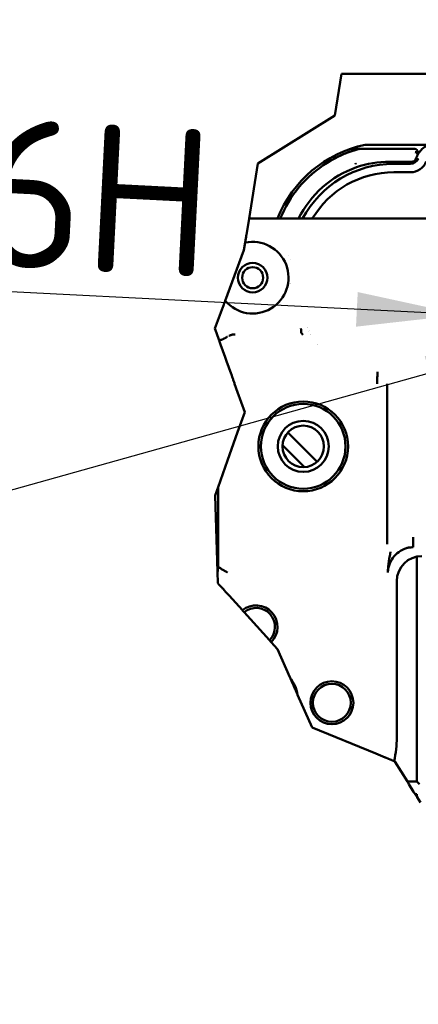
# Model space of a CAD drawing. Header units: millimetres. Extents: x 0 to 14369, y -869 to 2970.
# Tile 367 of 656: x 2499 to 2593, y 1072 to 1306. Entities that reach past the tile are written whole.
import ezdxf

# ---------------------------------------------------------------- set-up
doc = ezdxf.new("R2010")
doc.units = ezdxf.units.MM
doc.header["$LTSCALE"] = 10
for name, color, linetype, lineweight in [('Bemaßung (ISO)', 7, 'Continuous', 25), ('Bruchlinie (ISO)', 7, 'Continuous', 50), ('Sichtbar (ISO)', 7, 'Continuous', 50), ('Symbol (ISO)', 7, 'Continuous', 25)]:
    doc.layers.add(name, color=color, linetype=linetype, lineweight=lineweight)
doc.styles.add('Notiztext (DIN)', font='isocpeur.ttf')
doc.dimstyles.new('Standard (DIN)', dxfattribs={"dimscale": 10, "dimtxt": 3.5, "dimasz": 2.5, "dimexe": 3.175, "dimexo": 0.8, "dimgap": 0.8, "dimtad": 1, "dimrnd": 1e-08, "dimzin": 0, "dimtxsty": 'Notiztext (DIN)', "dimcen": 0.09, "dimdle": 10, "dimclrd": 256, "dimclre": 256, "dimclrt": 256, "dimadec": 0, "dimazin": 0, "dimtfac": 1, "dimtmove": 0, "dimatfit": 3, "dimfxl": 1, "dimtolj": 1, "dimtzin": 0, "dimlwd": -1, "dimlwe": -1, "dimarcsym": 0})
doc.dimstyles.new('Standard (DIN)$7', dxfattribs={"dimscale": 10, "dimtxt": 3.5, "dimasz": 2.5, "dimexe": 3.175, "dimexo": 0.8, "dimgap": 0.8, "dimtad": 1, "dimrnd": 1e-08, "dimzin": 0, "dimtxsty": 'Notiztext (DIN)', "dimcen": 0.09, "dimdle": 10, "dimclrd": 256, "dimclre": 256, "dimclrt": 256, "dimadec": 0, "dimazin": 0, "dimtfac": 1, "dimtmove": 0, "dimatfit": 3, "dimfxl": 1, "dimtolj": 1, "dimtzin": 0, "dimlwd": -1, "dimlwe": -1, "dimarcsym": 0})

# ---------------------------------------------------------------- blocks, each defined once
blk = doc.blocks.new('*D24')
at = {"layer": 'Bemaßung (ISO)', "transparency": 16777216}
blk.add_line((2240.11, 1122.55), (2595.92, 1222.03), dxfattribs=at)
blk.add_solid([(2594.8, 1226.04), (2597.04, 1218.02), (2620, 1228.76)], dxfattribs=at)
at = {"layer": 'Defpoints', "color": 0, "transparency": 16777216}
for p in [(2620, 1228.76), (2611.91, 1226.5)]:
    blk.add_point(p, dxfattribs=at)
at = {"layer": 'Bemaßung (ISO)', "transparency": 16777216, "insert": (2234.36, 1172.86), "char_height": 35, "attachment_point": 1, "rotation": 15.6201, "style": 'Notiztext (DIN)'}
blk.add_mtext('\\A1;\\fISOCPEUR|b0|i0;2x ∅4,20', dxfattribs=at)

msp = doc.modelspace()

# ---------------------------------------------------------------- linework, layer by layer
at = {"layer": 'Bruchlinie (ISO)'}
for p, q in [((2573.42, 1283.094), (2575.012, 1292.932)), ((2555.204, 1271.675), (2573.42, 1283.094)), ((2553.09, 1258.632), (2555.204, 1271.675)), ((2552.472, 1254.82), (2553.09, 1258.632)), ((2551.872, 1251.118), (2552.168, 1252.942)), ((2547.436, 1239.173), (2551.872, 1251.118)), ((2544.989, 1232.581), (2546.855, 1237.606)), ((2544.983, 1232.564), (2544.989, 1232.581)), ((2545.334, 1231.582), (2544.983, 1232.564)), ((2545.419, 1231.344), (2545.334, 1231.582)), ((2545.419, 1231.344), (2545.921, 1229.943)), ((2547.402, 1225.806), (2546.334, 1228.789)), ((2547.741, 1224.859), (2547.402, 1225.806)), ((2547.741, 1224.859), (2548.821, 1221.845)), ((2549.677, 1219.454), (2550.387, 1217.471)), ((2552.069, 1212.773), (2550.387, 1217.471)), ((2550.387, 1208.027), (2552.069, 1212.773)), ((2550.387, 1208.027), (2547.99, 1201.265)), ((2545.751, 1194.947), (2547.99, 1201.265)), ((2545.059, 1192.995), (2545.751, 1194.947)), ((2545.613, 1174.858), (2545.059, 1192.995)), ((2545.694, 1172.179), (2545.613, 1174.858)), ((2551.501, 1165.759), (2548.346, 1169.247)), ((2557.933, 1158.646), (2551.904, 1165.313)), ((2559.834, 1156.544), (2558.336, 1158.201)), ((2562.783, 1149.874), (2559.834, 1156.544)), ((2568.054, 1137.949), (2564.628, 1145.701)), ((2583.155, 1131.788), (2568.054, 1137.949)), ((2585.414, 1130.866), (2583.155, 1131.788)), ((2587.711, 1129.929), (2587.517, 1130.007)), ((2587.711, 1129.929), (2587.517, 1130.007)), ((2590.679, 1125.153), (2587.711, 1129.929)), ((2590.679, 1125.153), (2587.711, 1129.929)), ((2590.679, 1125.153), (2591.052, 1124.553)), ((2592.171, 1122.753), (2591.052, 1124.553)), ((2592.171, 1122.753), (2592.544, 1122.153)), ((2592.976, 1121.457), (2592.544, 1122.153)), ((2593.757, 1120.202), (2592.976, 1121.457)), ((2593.757, 1120.202), (2592.976, 1121.457))]:
    msp.add_line(p, q, dxfattribs=at)
for points, knots in [([(2552.184, 1253.043), (2552.184, 1253.046), (2552.188, 1253.068), (2552.203, 1253.161), (2552.213, 1253.224), (2552.243, 1253.41), (2552.262, 1253.523), (2552.303, 1253.777), (2552.327, 1253.924), (2552.364, 1254.157), (2552.389, 1254.308), (2552.438, 1254.61), (2552.457, 1254.73), (2552.472, 1254.82)], [-0.086927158, -0.086927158, -0.086927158, -0.086927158, -0.077696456, -0.077696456, -0.068992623, -0.068992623, -0.057940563, -0.057940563, -0.040214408, -0.040214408, -0.019721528, -0.019721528, -0.000483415, -0.000483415, -0.000483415, -0.000483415]), ([(2546.856, 1237.605), (2546.904, 1237.737), (2546.961, 1237.892), (2547.05, 1238.133), (2547.099, 1238.263), (2547.165, 1238.443), (2547.197, 1238.527), (2547.23, 1238.616), (2547.24, 1238.644), (2547.242, 1238.649)], [0.077696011, 0.077696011, 0.077696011, 0.077696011, 0.098704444, 0.098704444, 0.119025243, 0.119025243, 0.13803707, 0.13803707, 0.154117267, 0.154117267, 0.154117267, 0.154117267]), ([(2549.676, 1219.454), (2549.585, 1219.711), (2549.494, 1219.963), (2549.322, 1220.443), (2549.242, 1220.668), (2549.027, 1221.268), (2548.914, 1221.583), (2548.821, 1221.845)], [-0.13897666, -0.13897666, -0.13897666, -0.13897666, -0.10195544, -0.10195544, -0.06609171, -0.06609171, -0.00004293, -0.00004293, -0.00004293, -0.00004293]), ([(2548.346, 1169.247), (2548.239, 1169.365), (2548.132, 1169.483), (2547.924, 1169.714), (2547.821, 1169.827), (2547.526, 1170.154), (2547.343, 1170.356), (2547.042, 1170.689), (2546.919, 1170.825), (2546.752, 1171.01), (2546.704, 1171.062), (2546.693, 1171.075)], [-0.1829599, -0.1829599, -0.1829599, -0.1829599, -0.15914092, -0.15914092, -0.13513991, -0.13513991, -0.08707744, -0.08707744, -0.04183681, -0.04183681, -0.00004102, -0.00004102, -0.00004102, -0.00004102])]:
    msp.add_open_spline(points, degree=3, knots=knots, dxfattribs=at)
for points, weights in [([(2552.168, 1252.942), (2552.176, 1252.992), (2552.184, 1253.043)], [1, 1.00008899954, 1.0001427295]), ([(2547.242, 1238.649), (2547.342, 1238.918), (2547.436, 1239.173)], [1.00000009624, 1.00051154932, 1]), ([(2551.904, 1165.313), (2551.715, 1165.522), (2551.501, 1165.759)], [1, 1.00196311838, 1]), ([(2558.336, 1158.201), (2558.122, 1158.437), (2557.933, 1158.646)], [1, 1.00196311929, 1]), ([(2564.628, 1145.701), (2563.705, 1147.788), (2562.783, 1149.874)], [1, 1.026810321, 1]), ([(2587.517, 1130.007), (2586.417, 1130.457), (2585.414, 1130.866)], [1, 1.00111447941, 1])]:
    msp.add_rational_spline(points, weights, degree=2, dxfattribs=at)
for points in [[(2545.987, 1229.759), (2545.965, 1229.82), (2545.943, 1229.882), (2545.921, 1229.943)], [(2546.332, 1228.789), (2546.234, 1229.069), (2546.111, 1229.413), (2545.987, 1229.759)], [(2546.69, 1171.078), (2546.349, 1171.455), (2546.019, 1171.82), (2545.694, 1172.179)]]:
    msp.add_open_spline(points, degree=3, dxfattribs=at)
at = {"layer": 'Sichtbar (ISO)'}
for p, q in [((2575.012, 1292.932), (2597.952, 1292.932)), ((2579.25, 1275.19), (2577.187, 1275.19)), ((2577.187, 1275.19), (2579.25, 1275.19)), ((2579.25, 1275.19), (2579.25, 1275.19)), ((2579.25, 1275.19), (2579.25, 1275.19)), ((2592.216, 1275.19), (2579.251, 1275.19)), ((2592.216, 1275.19), (2579.251, 1275.19)), ((2621.516, 1276.132), (2580.624, 1276.132)), ((2586.452, 1272.132), (2591.767, 1272.132)), ((2591.767, 1272.132), (2586.452, 1272.132)), ((2591.414, 1271.632), (2587.452, 1271.632)), ((2591.414, 1269.632), (2587.452, 1269.632)), ((2553.09, 1258.632), (2564.585, 1258.632)), ((2564.585, 1258.632), (2566.242, 1258.632)), ((2566.242, 1258.632), (2566.371, 1258.632)), ((2568.857, 1258.632), (2566.371, 1258.632)), ((2568.857, 1258.632), (2585.033, 1258.632)), ((2587.517, 1258.632), (2585.033, 1258.632)), ((2587.647, 1258.632), (2587.517, 1258.632)), ((2587.647, 1258.632), (2589.304, 1258.632)), ((2753.145, 1258.632), (2589.304, 1258.632)), ((2562.261, 1247.557), (2562.261, 1247.557)), ((2562.952, 1243.324), (2562.952, 1243.31)), ((2585.886, 1219.454), (2585.885, 1181.463)), ((2569.234, 1200.971), (2562.291, 1207.914)), ((2562.291, 1207.914), (2569.234, 1200.971)), ((2561.043, 1204.919), (2566.239, 1199.723)), ((2561.043, 1204.919), (2566.239, 1199.723)), ((2545.751, 1194.947), (2545.751, 1176.042)), ((2585.885, 1185.111), (2585.885, 1185.111)), ((2585.885, 1185.111), (2585.885, 1185.111)), ((2585.885, 1182.111), (2585.885, 1182.111)), ((2585.885, 1182.111), (2585.885, 1182.111)), ((2592.063, 1180.714), (2592.063, 1183.11)), ((2592.952, 1178.512), (2592.952, 1125.153)), ((2592.952, 1125.153), (2592.952, 1178.512)), ((2588.153, 1135.632), (2588.153, 1172.64)), ((2592.952, 1125.153), (2590.679, 1125.153)), ((2593.552, 1124.553), (2592.952, 1125.153)), ((2592.544, 1122.153), (2592.952, 1122.153))]:
    msp.add_line(p, q, dxfattribs=at)
for centre, radius in [((2553.952, 1244.632), 3.5), ((2553.952, 1244.632), 2.5), ((2565.952, 1204.632), 10.65), ((2565.952, 1204.632), 10.05), ((2565.952, 1204.632), 6.05), ((2565.952, 1204.632), 4.917), ((2572.753, 1143.83), 5.1), ((2572.753, 1143.83), 4.5)]:
    msp.add_circle(centre, radius, dxfattribs=at)
for centre, radius, start, end in [((2586.452, 1248.132), 28.6, 101.75689, 158.4611), ((2591.414, 1273.632), 2, 270, 339.07517), ((2586.452, 1248.132), 28, 121.99708, 157.97569), ((2586.452, 1248.132), 28, 121.99708, 157.97569), ((2586.452, 1248.132), 24, 109.1603, 154.05552), ((2586.452, 1248.132), 24, 109.1603, 154.05552), ((2587.452, 1247.132), 24.5, 90, 152.00544), ((2591.414, 1273.632), 4, 270, 339.07517), ((2587.452, 1247.132), 22.5, 90, 149.26213), ((2553.952, 1244.632), 8.5, 219.9579, 102.11779), ((2586.449, 1248.132), 23.998, 175.54044, 175.54072), ((2586.455, 1248.131), 24.003, 175.54044, 175.54072), ((2587.452, 1247.132), 24.5, 175.54474, 175.54561), ((2553.952, 1244.632), 9, 350.49178, 350.52609), ((2553.952, 1244.632), 9, 350.49178, 350.52609), ((2587.452, 1242.132), 22.5, 204.46657, 204.47902), ((2587.451, 1242.131), 22.499, 206.70909, 206.70944), ((2587.452, 1242.132), 22.5, 208.9577, 208.96015), ((2587.452, 1242.132), 22.5, 216.61884, 216.61985), ((2587.452, 1242.132), 24.501, 266.33538, 266.33568), ((2586.452, 1241.129), 23.997, 268.64874, 268.64905), ((2586.452, 1241.129), 23.997, 268.64874, 268.64905), ((2586.452, 1241.121), 26.989, 268.79871, 268.79896), ((2586.452, 1241.121), 26.989, 268.79871, 268.79896), ((2554.753, 1161.83), 5.1, 314.62644, 129.62445), ((2554.753, 1161.83), 4.5, 314.96017, 129.29072), ((2554.753, 1143.83), 10.05, 10.72714, 36.97072), ((2562.952, 1135.632), 25.201, 347.10453, 0), ((2602.952, 1122.153), 10, 180, 183.98667), ((2602.952, 1122.153), 10, 180, 183.98667)]:
    msp.add_arc(centre, radius, start, end, dxfattribs=at)
for centre, major_axis, ratio, start_param, end_param in [((2597.149, 1271.449), (-1.855, -4.699), 0.9179276, 4.5885551, 4.7812746), ((2596.865, 1271.581), (1.865, 4.508), 0.8862257, 1.4608342, 1.6603878), ((2585.651, 1252.883), (21.195, 3.571), 0.8924318, 1.3841851, 1.7580315), ((2585.644, 1252.919), (21.174, 3.574), 0.8915593, 1.3837099, 1.757907), ((2594.161, 1172.623), (4.254, -4.254), 0.9972647, 2.357564, 3.9256213)]:
    msp.add_ellipse(centre, major_axis=major_axis, ratio=ratio, start_param=start_param, end_param=end_param, dxfattribs=at)
for points in [[(2571.615, 1271.878), (2573.977, 1273.353), (2576.559, 1274.473), (2579.25, 1275.19)], [(2579.25, 1275.19), (2578.382, 1274.959), (2576.65, 1274.408), (2574.085, 1273.305), (2572.426, 1272.385), (2571.615, 1271.878)], [(2578.378, 1271.793), (2578.378, 1271.793), (2578.378, 1271.793), (2578.378, 1271.793)], [(2565.442, 1231.583), (2565.442, 1231.583), (2565.442, 1231.583), (2565.443, 1231.583)], [(2565.442, 1231.583), (2565.496, 1231.526), (2565.601, 1231.414), (2565.739, 1231.246), (2565.844, 1231.133), (2565.898, 1231.077)], [(2592.063, 1180.714), (2591.691, 1180.714), (2591.318, 1180.68), (2590.952, 1180.611)], [(2545.613, 1174.858), (2545.695, 1175.247), (2545.74, 1175.643), (2545.751, 1176.042)]]:
    msp.add_open_spline(points, degree=3, dxfattribs=at)
for points, knots in [([(2579.329, 1275.014), (2579.328, 1275.014), (2579.328, 1275.015), (2579.313, 1275.072), (2579.299, 1275.116), (2579.272, 1275.176), (2579.26, 1275.191), (2579.25, 1275.19)], [-0.000117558, -0.000117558, -0.000117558, -0.000117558, 0, 0, 0.012219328, 0.012219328, 0.024285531, 0.024285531, 0.024285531, 0.024285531]), ([(2579.25, 1275.19), (2579.255, 1275.19), (2579.261, 1275.187), (2579.273, 1275.171), (2579.28, 1275.16), (2579.3, 1275.114), (2579.314, 1275.07), (2579.328, 1275.015), (2579.328, 1275.014), (2579.329, 1275.014)], [-0.024316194, -0.024316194, -0.024316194, -0.024316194, -0.018154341, -0.018154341, -0.011842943, -0.011842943, 0, 0, 0.000117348, 0.000117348, 0.000117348, 0.000117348]), ([(2593.098, 1273.719), (2593.18, 1273.872), (2593.22, 1274.048), (2593.212, 1274.223), (2593.203, 1274.397), (2593.148, 1274.569), (2593.056, 1274.716), (2592.964, 1274.863), (2592.834, 1274.987), (2592.687, 1275.068), (2592.54, 1275.15), (2592.376, 1275.19), (2592.216, 1275.19)], [0, 0, 0, 0, 0.25, 0.25, 0.25, 0.5, 0.5, 0.5, 0.75, 0.75, 0.75, 1, 1, 1, 1]), ([(2592.216, 1275.19), (2592.38, 1275.19), (2592.545, 1275.148), (2592.691, 1275.066), (2592.836, 1274.985), (2592.962, 1274.865), (2593.052, 1274.722), (2593.143, 1274.579), (2593.2, 1274.411), (2593.211, 1274.236), (2593.222, 1274.061), (2593.184, 1273.879), (2593.098, 1273.719)], [0, 0, 0, 0, 0.25, 0.25, 0.25, 0.5, 0.5, 0.5, 0.75, 0.75, 0.75, 1, 1, 1, 1]), ([(2593.098, 1273.719), (2593.193, 1273.896), (2593.296, 1274.066), (2593.406, 1274.228), (2593.591, 1274.5), (2593.796, 1274.748), (2594.013, 1274.97), (2594.026, 1274.983), (2594.039, 1274.997), (2594.052, 1275.01), (2594.286, 1275.245), (2594.532, 1275.45), (2594.789, 1275.632), (2594.93, 1275.731), (2595.075, 1275.822), (2595.224, 1275.907), (2595.36, 1275.985), (2595.5, 1276.057), (2595.642, 1276.123), (2595.648, 1276.126), (2595.654, 1276.129), (2595.661, 1276.132)], [0.00010483, 0.00010483, 0.00010483, 0.00010483, 0.09000916, 0.09000916, 0.09000916, 0.24081199, 0.24081199, 0.24081199, 0.25, 0.25, 0.25, 0.41160777, 0.41160777, 0.41160777, 0.5, 0.5, 0.5, 0.58095637, 0.58095637, 0.58095637, 0.58451555, 0.58451555, 0.58451555, 0.58451555]), ([(2592.719, 1272.824), (2592.674, 1272.686), (2592.601, 1272.562), (2592.506, 1272.457), (2592.41, 1272.353), (2592.292, 1272.269), (2592.165, 1272.214), (2592.038, 1272.159), (2591.901, 1272.132), (2591.767, 1272.132)], [0, 0, 0, 0, 0.3333333, 0.3333333, 0.3333333, 0.6666667, 0.6666667, 0.6666667, 1, 1, 1, 1]), ([(2592.569, 1274.426), (2592.722, 1274.385), (2592.921, 1274.267), (2593.028, 1274.124), (2593.134, 1273.982), (2593.149, 1273.814), (2593.098, 1273.719)], [0, 0, 0, 0, 0.5, 0.5, 0.5, 1, 1, 1, 1]), ([(2593.098, 1273.719), (2593.135, 1273.788), (2593.141, 1273.887), (2593.106, 1273.983), (2593.07, 1274.08), (2593, 1274.173), (2592.904, 1274.253), (2592.807, 1274.333), (2592.68, 1274.396), (2592.569, 1274.426)], [0, 0, 0, 0, 0.3333333, 0.3333333, 0.3333333, 0.6666667, 0.6666667, 0.6666667, 1, 1, 1, 1]), ([(2578.447, 1271.535), (2578.432, 1271.6), (2578.417, 1271.66), (2578.394, 1271.741), (2578.387, 1271.766), (2578.379, 1271.791), (2578.378, 1271.792), (2578.378, 1271.793)], [-0.015208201, -0.015208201, -0.015208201, -0.015208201, -0.00504038, -0.00504038, 0, 0, 0.000208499, 0.000208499, 0.000208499, 0.000208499]), ([(2547.951, 1230.639), (2547.875, 1230.596), (2547.799, 1230.552), (2547.724, 1230.509), (2547.662, 1230.473), (2547.601, 1230.437), (2547.539, 1230.402), (2547.462, 1230.358), (2547.384, 1230.315), (2547.305, 1230.273), (2547.217, 1230.226), (2547.127, 1230.18), (2547.035, 1230.134), (2546.998, 1230.116), (2546.96, 1230.098), (2546.922, 1230.079), (2546.886, 1230.062), (2546.849, 1230.044), (2546.811, 1230.027), (2546.731, 1229.991), (2546.65, 1229.955), (2546.567, 1229.923), (2546.546, 1229.915), (2546.524, 1229.907), (2546.503, 1229.9), (2546.416, 1229.868), (2546.328, 1229.84), (2546.235, 1229.816), (2546.156, 1229.794), (2546.072, 1229.776), (2545.987, 1229.759)], [0.00000807, 0.00000807, 0.00000807, 0.00000807, 0.12169031, 0.12169031, 0.12169031, 0.2218419, 0.2218419, 0.2218419, 0.34676841, 0.34676841, 0.34676841, 0.48614903, 0.48614903, 0.48614903, 0.54265549, 0.54265549, 0.54265549, 0.59742883, 0.59742883, 0.59742883, 0.71481792, 0.71481792, 0.71481792, 0.74447131, 0.74447131, 0.74447131, 0.86663682, 0.86663682, 0.86663682, 0.97249304, 0.97249304, 0.97249304, 0.97249304]), ([(2549.799, 1231.185), (2549.778, 1231.186), (2549.735, 1231.186), (2549.649, 1231.184), (2549.498, 1231.176), (2549.285, 1231.15), (2549.03, 1231.096), (2548.779, 1231.023), (2548.532, 1230.93), (2548.371, 1230.857), (2548.291, 1230.819)], [0, 0, 0, 0, 0.03348535, 0.06697069, 0.13394139, 0.26788278, 0.40182417, 0.53576556, 0.66970694, 0.80364833, 0.80364833, 0.80364833, 0.80364833]), ([(2565.443, 1231.583), (2565.445, 1231.585), (2565.449, 1231.591), (2565.455, 1231.609), (2565.464, 1231.668), (2565.46, 1231.877), (2565.447, 1232.199), (2565.434, 1232.384), (2565.422, 1232.484), (2565.416, 1232.532), (2565.413, 1232.565), (2565.411, 1232.581)], [0.00647534, 0.00647534, 0.00647534, 0.00647534, 0.08920226, 0.17812479, 0.30379888, 0.48145958, 0.65902243, 0.78458332, 0.87366806, 0.93680036, 0.99999988, 0.99999988, 0.99999988, 0.99999988]), ([(2583.581, 1222.281), (2583.579, 1222.188), (2583.576, 1222.091), (2583.573, 1221.989), (2583.571, 1221.888), (2583.567, 1221.783), (2583.564, 1221.674), (2583.557, 1221.456), (2583.55, 1221.225), (2583.543, 1220.984), (2583.536, 1220.743), (2583.53, 1220.492), (2583.525, 1220.235), (2583.52, 1219.978), (2583.517, 1219.715), (2583.517, 1219.454)], [0.00000002, 0.00000002, 0.00000002, 0.00000002, 0.125, 0.125, 0.125, 0.25, 0.25, 0.25, 0.5, 0.5, 0.5, 0.75, 0.75, 0.75, 1, 1, 1, 1]), ([(2586.702, 1179.641), (2586.679, 1179.535), (2586.632, 1179.316), (2586.566, 1179.003), (2586.439, 1178.366), (2586.334, 1177.769), (2586.235, 1177.143), (2586.159, 1176.554), (2586.104, 1175.938), (2586.086, 1175.634), (2586.072, 1175.33), (2586.067, 1175.033), (2586.068, 1174.877), (2586.069, 1174.799), (2586.07, 1174.747), (2586.071, 1174.722)], [0.00001558, 0.00001558, 0.00001558, 0.00001558, 0.07265539, 0.14535009, 0.24821584, 0.35113153, 0.45409275, 0.5569489, 0.65962768, 0.73211248, 0.80450237, 0.87679014, 0.92784826, 0.9639335, 1, 1, 1, 1]), ([(2591.104, 1180.64), (2591.104, 1180.64), (2591.104, 1180.64), (2591.104, 1180.64), (2591.104, 1180.64), (2591.103, 1180.64), (2591.102, 1180.64), (2591.1, 1180.64), (2591.1, 1180.639), (2591.097, 1180.639), (2591.095, 1180.639), (2591.089, 1180.638), (2591.084, 1180.637), (2591.069, 1180.634), (2591.058, 1180.632), (2591.015, 1180.624), (2590.982, 1180.618), (2590.852, 1180.592), (2590.755, 1180.569), (2590.367, 1180.469), (2590.082, 1180.369), (2589.258, 1180.008), (2588.742, 1179.682), (2587.78, 1178.869), (2587.335, 1178.36), (2586.612, 1177.216), (2586.334, 1176.558), (2586.158, 1175.737), (2586.133, 1175.589), (2586.113, 1175.431), (2586.112, 1175.42), (2586.11, 1175.404), (2586.109, 1175.4), (2586.109, 1175.395), (2586.109, 1175.394), (2586.109, 1175.392), (2586.109, 1175.392), (2586.108, 1175.391), (2586.108, 1175.391), (2586.108, 1175.39), (2586.108, 1175.39), (2586.108, 1175.39), (2586.108, 1175.39), (2586.108, 1175.39), (2586.108, 1175.39), (2586.108, 1175.39)], [0.00190107, 0.00190107, 0.00190107, 0.00190107, 0.0019487, 0.0019487, 0.00203477, 0.00203477, 0.00220798, 0.00220798, 0.00237887, 0.00237887, 0.00272215, 0.00272215, 0.00342569, 0.00342569, 0.0051557, 0.0051557, 0.01016408, 0.01016408, 0.02518237, 0.02518237, 0.07033948, 0.07033948, 0.16009077, 0.16009077, 0.2592441, 0.2592441, 0.36305903, 0.36305903, 0.38561349, 0.38561349, 0.38738908, 0.38738908, 0.38805565, 0.38805565, 0.38822458, 0.38822458, 0.38832612, 0.38832612, 0.38837019, 0.38837019, 0.38841302, 0.38841302, 0.38845632, 0.38845632, 0.3884588, 0.3884588, 0.3884588, 0.3884588]), ([(2545.751, 1176.042), (2546.124, 1175.823), (2546.497, 1175.603), (2547.056, 1175.274), (2547.242, 1175.164), (2547.522, 1174.999), (2547.612, 1174.946), (2547.761, 1174.859), (2547.812, 1174.828), (2547.856, 1174.802), (2547.971, 1174.734), (2547.988, 1174.725), (2547.989, 1174.724), (2547.99, 1174.724)], [0.0000011, 0.0000011, 0.0000011, 0.0000011, 1.070165, 1.070165, 1.6037323, 1.6037323, 1.8707194, 1.8707194, 2.0186454, 2.0186454, 2.057872, 2.057872, 2.0605542, 2.0605542, 2.0605542, 2.0605542]), ([(2586.114, 1175.446), (2586.108, 1175.4), (2586.093, 1175.257), (2586.079, 1175.065), (2586.073, 1174.894), (2586.071, 1174.796), (2586.071, 1174.746), (2586.071, 1174.722)], [0.922828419, 0.922828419, 0.922828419, 0.922828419, 0.937552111, 0.968709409, 0.984335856, 0.992163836, 0.999999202, 0.999999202, 0.999999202, 0.999999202])]:
    msp.add_open_spline(points, degree=3, knots=knots, dxfattribs=at)

# ---------------------------------------------------------------- texts
at = {"layer": 'Symbol (ISO)', "insert": (2543.613, 1244.735), "char_height": 35, "width": 339.2026, "attachment_point": 9, "rotation": 357.09707, "line_spacing_factor": 0.6125, "style": 'Notiztext (DIN)'}
msp.add_mtext('4x M4x0.7 - 6H', dxfattribs=at)

# ---------------------------------------------------------------- dimensions: what is measured, and where the dimension line sits
at = {"layer": 'Bemaßung (ISO)'}
dim = msp.add_diameter_dim_2p(p1=(2611.907, 1226.501), p2=(2619.997, 1228.763), text='\\fISOCPEUR|b0|i0;2x <>', dimstyle='Standard (DIN)', override={"dimgap": 0.8, "dimdec": 2, "dimlfac": 0.5, "dimtol": 0, "dimlim": 0, "dimtp": 0, "dimtm": 0, "dimtdec": 2, "dimtofl": 0}, dxfattribs=at)
dim.commit()
dim.dimension.update_dxf_attribs({"geometry": '*D24', "text_midpoint": (2336.301, 1149.446), "dimtype": 163})

# ---------------------------------------------------------------- leaders
at = {"layer": 'Symbol (ISO)', "annotation_type": 0, "has_hookline": 1, "hookline_direction": 1, "text_width": 329, "horizontal_direction": (0.998717, -0.050644, 0)}
msp.add_leader([(2603.657, 1235.849), (2543.318, 1238.909)], dimstyle='Standard (DIN)$7', override={"dimgap": 0, "dimtad": 1}, dxfattribs=at)

doc.saveas('drawing.dxf')
